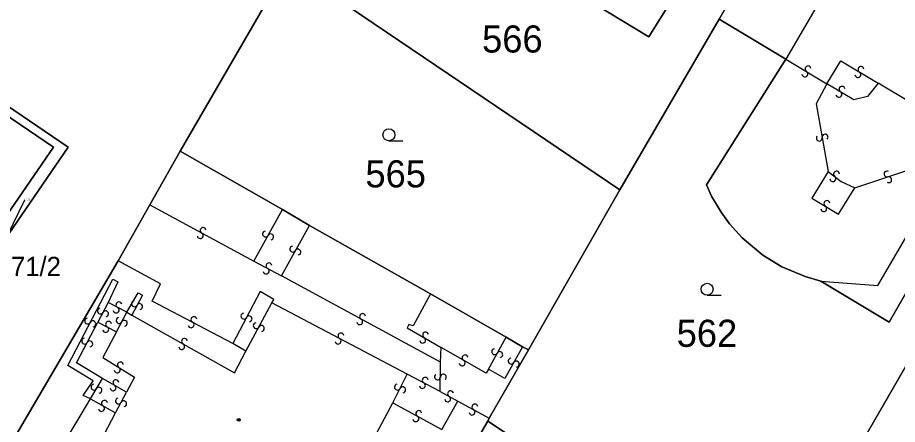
# Model space of a CAD drawing. Extents: x -600309 to -598967, y -1161267 to -1160292.
# Drawn here: x -600223.2 to -600168.1, y -1160535.7 to -1160510.2 of the extents above; entities that cross this region are included whole.
import ezdxf

# ---------------------------------------------------------------- set-up
doc = ezdxf.new("R2010")
doc.units = 0
for name, color, linetype in [('Level 1', 7, 'Continuous'), ('Level 13', 7, 'Continuous'), ('Level 3', 7, 'Continuous'), ('Level 4', 7, 'Continuous'), ('Level 5', 7, 'Continuous'), ('Level 57', 7, 'Continuous'), ('Level 60', 7, 'Continuous')]:
    doc.layers.add(name, color=color, linetype=linetype)

msp = doc.modelspace()

# ---------------------------------------------------------------- linework, layer by layer
at = {"layer": 'Level 1'}
for points in [[(-600177.73, -1160507.61), (-600180.38, -1160506.1), (-600183.69, -1160511.45), (-600193.95, -1160505.24), (-600190.67, -1160499.78), (-600195.97, -1160496.61), (-600199.03, -1160494.74)], [(-600206.31, -1160506.97), (-600213.05, -1160518.61)], [(-600206.31, -1160506.97), (-600185.5, -1160521.04)], [(-600179.29, -1160510.34), (-600177.73, -1160507.61)], [(-600185.5, -1160521.04), (-600179.29, -1160510.34)], [(-600179.29, -1160510.34), (-600175.1, -1160512.85)], [(-600175.1, -1160512.85), (-600180.08, -1160520.72), (-600179.76, -1160521.43), (-600179.17, -1160522.45), (-600178.63, -1160523.17), (-600177.85, -1160524.04), (-600176.55, -1160525.13), (-600175.36, -1160525.86), (-600173.89, -1160526.48), (-600172.91, -1160526.76)], [(-600226.37, -1160514.09), (-600220.07, -1160518.37), (-600226.72, -1160528.04), (-600227.37, -1160527.63)], [(-600227.37, -1160527.63), (-600221, -1160518.37), (-600226.7, -1160514.5)], [(-600172.91, -1160526.76), (-600168.64, -1160529.34), (-600162.42, -1160518.49)], [(-600213.05, -1160518.61), (-600214.96, -1160521.99)], [(-600213.05, -1160518.61), (-600206.64, -1160522.28)], [(-600160.4, -1160519.65), (-600179.69, -1160553.04), (-600183.76, -1160560.05)], [(-600191.24, -1160531.07), (-600185.5, -1160521.04)], [(-600214.96, -1160521.99), (-600216.95, -1160525.49)], [(-600206.64, -1160522.28), (-600204.96, -1160523.27)], [(-600204.96, -1160523.27), (-600197.38, -1160527.56)], [(-600216.95, -1160525.49), (-600226.2, -1160541.24), (-600226.4, -1160541.57)], [(-600197.38, -1160527.56), (-600192.64, -1160530.28)], [(-600192.64, -1160530.28), (-600191.61, -1160530.88)], [(-600193.69, -1160535.34), (-600191.24, -1160531.07)], [(-600191.61, -1160530.88), (-600191.24, -1160531.07)], [(-600205.72, -1160555.81), (-600205.51, -1160555.54), (-600193.78, -1160535.53)], [(-600193.78, -1160535.53), (-600193.69, -1160535.34)], [(-600193.78, -1160535.53), (-600178.8, -1160545.49), (-600190.16, -1160566.3), (-600190.33, -1160566.62)]]:
    msp.add_lwpolyline(points, dxfattribs=at)
at = {"layer": 'Level 13'}
for centre, start, end in [((-600173.723, -1160513.463), 6.3432, 238.4412), ((-600170.404, -1160513.503), 6.481, 238.579), ((-600173.916, -1160513.777), 186.1287, 58.7187), ((-600170.595, -1160513.818), 186.2666, 58.8566), ((-600171.595, -1160514.742), 6.443, 239.033), ((-600171.786, -1160515.058), 186.6574, 58.7554), ((-600173.011, -1160517.801), 137.0583, 9.6483), ((-600172.648, -1160517.74), 317.2728, 189.3708), ((-600171.936, -1160520.055), 359.8379, 231.9359), ((-600168.777, -1160520.054), 55.766, 287.864), ((-600172.163, -1160520.345), 179.6235, 52.2135), ((-600168.663, -1160520.405), 235.5515, 108.1415), ((-600172.544, -1160521.903), 6.3589, 238.4568), ((-600172.736, -1160522.217), 186.1444, 58.7344), ((-600211.621, -1160523.589), 8.9724, 241.0703), ((-600211.798, -1160523.912), 188.7579, 61.3479), ((-600207.71, -1160523.808), 98.1077, 330.2057), ((-600207.39, -1160523.991), 277.8932, 150.4833), ((-600206.001, -1160524.759), 98.3952, 330.4932), ((-600205.679, -1160524.94), 278.1807, 150.7707), ((-600207.492, -1160525.808), 9.5057, 241.6037), ((-600207.667, -1160526.132), 189.2913, 61.8813), ((-600217.065, -1160528.574), 190.4206, 62.5186), ((-600216.896, -1160528.246), 10.2061, 242.7961), ((-600215.922, -1160528.183), 99.1566, 331.7466), ((-600215.598, -1160528.358), 279.3711, 151.4691), ((-600218.053, -1160528.634), 99.4772, 332.0672), ((-600217.727, -1160528.807), 279.6917, 151.7897), ((-600209.063, -1160528.954), 99.407, 331.997), ((-600208.738, -1160529.127), 279.6215, 151.7195), ((-600201.631, -1160528.979), 8.6284, 241.2184), ((-600218.853, -1160529.263), 99.8816, 331.9796), ((-600218.527, -1160529.436), 279.6671, 152.2571), ((-600217.544, -1160529.467), 10.0229, 242.1209), ((-600216.881, -1160529.231), 98.9601, 331.0581), ((-600216.558, -1160529.408), 278.7456, 151.3356), ((-600212.367, -1160529.502), 189.5955, 61.6935), ((-600212.194, -1160529.178), 9.381, 241.971), ((-600208.292, -1160529.551), 99.027, 331.125), ((-600201.81, -1160529.301), 188.8429, 60.9409), ((-600217.715, -1160529.793), 189.8084, 62.3984), ((-600207.968, -1160529.728), 278.8126, 151.4026), ((-600202.983, -1160530.198), 9.3635, 241.9535), ((-600197.677, -1160530.141), 7.4839, 239.5819), ((-600219.042, -1160530.522), 99.5681, 331.6661), ((-600218.718, -1160530.697), 279.3536, 151.9436), ((-600212.779, -1160530.54), 8.1673, 240.2653), ((-600203.158, -1160530.522), 189.578, 61.676), ((-600197.862, -1160530.459), 187.2694, 59.8594), ((-600212.961, -1160530.86), 187.9528, 60.5428), ((-600193.351, -1160531.179), 98.4405, 330.5385), ((-600195.208, -1160531.571), 7.3476, 239.9376), ((-600193.029, -1160531.36), 278.226, 150.816), ((-600192.32, -1160531.779), 97.883, 330.473), ((-600216.998, -1160532.326), 185.2306, 57.8206), ((-600216.801, -1160532.014), 5.4451, 237.5431), ((-600195.393, -1160531.889), 187.562, 59.66), ((-600192, -1160531.962), 278.0975, 150.1955), ((-600197.704, -1160532.978), 9.3883, 241.9783), ((-600196.934, -1160532.766), 126.7466, 358.8446), ((-600196.566, -1160532.773), 306.5321, 179.1221), ((-600218.457, -1160533.404), 96.4754, 328.5734), ((-600217.262, -1160533.45), 187.834, 59.9319), ((-600217.079, -1160533.13), 7.6195, 240.2095), ((-600199.444, -1160533.405), 100.4249, 332.5229), ((-600197.877, -1160533.302), 189.6028, 61.7008), ((-600218.142, -1160533.595), 276.2609, 148.8509), ((-600199.116, -1160533.574), 280.2104, 152.8004), ((-600196.12, -1160533.819), 8.7623, 240.8603), ((-600217.798, -1160534.42), 7.9806, 240.0786), ((-600216.923, -1160534.274), 99.9396, 332.0376), ((-600216.597, -1160534.446), 279.7252, 152.3152), ((-600196.299, -1160534.141), 188.5478, 61.1378), ((-600194.591, -1160534.648), 9.0893, 241.1873), ((-600217.981, -1160534.74), 187.7661, 60.3561), ((-600198.11, -1160535.059), 8.7623, 240.8603), ((-600194.768, -1160534.972), 188.8749, 61.4649), ((-600198.289, -1160535.381), 188.5478, 61.1378)]:
    msp.add_arc(centre, 0.184, start, end, dxfattribs=at)
at = {"layer": 'Level 3'}
for points in [[(-600170.69, -1160505.26), (-600175.1, -1160512.85)], [(-600175.1, -1160512.85), (-600172.54, -1160514.39)], [(-600172.54, -1160514.39), (-600171.67, -1160512.96), (-600169.33, -1160514.36)], [(-600172.54, -1160514.39), (-600173.2, -1160515.65), (-600172.46, -1160519.89)], [(-600169.33, -1160514.36), (-600169.99, -1160515.19), (-600170.84, -1160515.4), (-600172.54, -1160514.39)], [(-600165.07, -1160516.9), (-600169.33, -1160514.36)], [(-600170.78, -1160520.91), (-600166.66, -1160519.54), (-600165.07, -1160516.9)], [(-600172.91, -1160526.76), (-600169.35, -1160527.03), (-600163.86, -1160517.63)], [(-600172.46, -1160519.89), (-600173.48, -1160521.56), (-600171.8, -1160522.57), (-600170.78, -1160520.91)], [(-600172.46, -1160519.89), (-600171.64, -1160520.52), (-600170.78, -1160520.91)], [(-600214.96, -1160521.99), (-600208.45, -1160525.51)], [(-600208.45, -1160525.51), (-600206.64, -1160522.28)], [(-600206.71, -1160526.43), (-600204.96, -1160523.27)], [(-600209.75, -1160530.67), (-600214.8, -1160528.01), (-600214.28, -1160526.94), (-600216.95, -1160525.49)], [(-600208.45, -1160525.51), (-600206.71, -1160526.43)], [(-600218.68, -1160534.13), (-600219.14, -1160533.92), (-600218.51, -1160533.02), (-600220.09, -1160532.05), (-600217.28, -1160526.65), (-600216.96, -1160526.8), (-600217.57, -1160528.11)], [(-600196.74, -1160531.85), (-600206.71, -1160526.43)], [(-600216.39, -1160528.71), (-600215.68, -1160527.5), (-600215.42, -1160527.64), (-600216.09, -1160528.9)], [(-600207.31, -1160528.12), (-600207.19, -1160527.92), (-600208.04, -1160527.42), (-600209.75, -1160530.67)], [(-600197.38, -1160527.56), (-600198.46, -1160529.56), (-600198.73, -1160529.48), (-600198.84, -1160529.69), (-600196.7, -1160530.92)], [(-600217.57, -1160528.11), (-600218.21, -1160529.33)], [(-600216.39, -1160528.71), (-600217.57, -1160528.11)], [(-600208.95, -1160531.16), (-600207.31, -1160528.12)], [(-600198.83, -1160532.59), (-600207.31, -1160528.12)], [(-600217.05, -1160529.93), (-600216.39, -1160528.71)], [(-600216.39, -1160528.71), (-600216.09, -1160528.9)], [(-600216.09, -1160528.9), (-600209.65, -1160532.5), (-600208.95, -1160531.16)], [(-600217.92, -1160532.86), (-600219.56, -1160531.89), (-600218.21, -1160529.33)], [(-600218.21, -1160529.33), (-600217.05, -1160529.93)], [(-600217.05, -1160529.93), (-600217.9, -1160531.55), (-600215.91, -1160532.79), (-600216.42, -1160533.71)], [(-600193.74, -1160532.27), (-600192.64, -1160530.28)], [(-600208.95, -1160531.16), (-600209.75, -1160530.67)], [(-600196.74, -1160531.85), (-600196.7, -1160530.92)], [(-600193.74, -1160532.27), (-600193.89, -1160532.53), (-600196.7, -1160530.92)], [(-600191.61, -1160530.88), (-600192.72, -1160532.86), (-600193.74, -1160532.27)], [(-600196.76, -1160533.68), (-600196.74, -1160531.85)], [(-600199.74, -1160534.38), (-600198.83, -1160532.59)], [(-600196.76, -1160533.68), (-600198.83, -1160532.59)], [(-600218.68, -1160534.13), (-600217.92, -1160532.86)], [(-600216.42, -1160533.71), (-600217.92, -1160532.86)], [(-600217.1, -1160535.02), (-600216.42, -1160533.71)], [(-600196.76, -1160533.68), (-600195.66, -1160534.28)], [(-600223.04, -1160541.45), (-600218.68, -1160534.13)], [(-600218.68, -1160534.13), (-600217.1, -1160535.02)], [(-600210.78, -1160545.22), (-600206.65, -1160547.37), (-600199.74, -1160534.38)], [(-600199.74, -1160534.38), (-600196.66, -1160536.06), (-600195.66, -1160534.28)], [(-600195.66, -1160534.28), (-600193.69, -1160535.34)], [(-600219.77, -1160540.13), (-600217.1, -1160535.02)]]:
    msp.add_lwpolyline(points, dxfattribs=at)
at = {"layer": 'Level 5'}
for p, q in [((-600199.98, -1160517.97), (-600199.105, -1160517.97)), ((-600180.04, -1160527.65), (-600179.165, -1160527.65))]:
    msp.add_line(p, q, dxfattribs=at)
for centre, radius in [((-600199.98, -1160517.595), 0.375), ((-600180.04, -1160527.275), 0.375), ((-600209.39, -1160535.45), 0.09), ((-600209.39, -1160535.45), 0.0521)]:
    msp.add_circle(centre, radius, dxfattribs=at)
at = {"layer": 'Level 57'}
for p, q in [((-600222.8, -1160521.69), (-600223.221, -1160522.547)), ((-600223.221, -1160522.547), (-600224.544, -1160525.24))]:
    msp.add_line(p, q, dxfattribs=at)
at = {"layer": 'Level 60'}
for points in [[(-600245.81, -1160477.42), (-600206.31, -1160506.97), (-600213.05, -1160518.61), (-600214.96, -1160521.99), (-600216.95, -1160525.49), (-600226.2, -1160541.24)], [(-600162.42, -1160518.49), (-600168.64, -1160529.34), (-600172.91, -1160526.76), (-600173.89, -1160526.48), (-600175.36, -1160525.86), (-600176.55, -1160525.13), (-600177.85, -1160524.04), (-600178.63, -1160523.17), (-600179.17, -1160522.45), (-600179.76, -1160521.43), (-600180.08, -1160520.72), (-600175.1, -1160512.85), (-600179.29, -1160510.34), (-600177.73, -1160507.61), (-600177.08, -1160506.48), (-600176.41, -1160505.29), (-600174.84, -1160502.56), (-600174.23, -1160501.58), (-600172.6, -1160499.01), (-600171.8, -1160497.74), (-600170.86, -1160496.25), (-600168.59, -1160492.65), (-600166.24, -1160494.77)], [(-600180.38, -1160506.1), (-600183.69, -1160511.45), (-600193.95, -1160505.24)], [(-600178.8, -1160545.49), (-600193.78, -1160535.53), (-600193.69, -1160535.34), (-600191.24, -1160531.07), (-600185.5, -1160521.04), (-600179.29, -1160510.34), (-600175.1, -1160512.85), (-600180.08, -1160520.72), (-600179.76, -1160521.43), (-600179.17, -1160522.45), (-600178.63, -1160523.17), (-600177.85, -1160524.04), (-600176.55, -1160525.13), (-600175.36, -1160525.86), (-600173.89, -1160526.48), (-600172.91, -1160526.76), (-600168.64, -1160529.34), (-600162.42, -1160518.49)], [(-600226.72, -1160528.04), (-600220.07, -1160518.37), (-600226.37, -1160514.09)], [(-600160.4, -1160519.65), (-600179.69, -1160553.04)]]:
    msp.add_lwpolyline(points, dxfattribs=at)
for points in [[(-600177.73, -1160507.61), (-600179.29, -1160510.34), (-600185.5, -1160521.04), (-600206.31, -1160506.97), (-600204.41, -1160503.77), (-600201.1, -1160498.22), (-600199.03, -1160494.74), (-600195.97, -1160496.61), (-600190.67, -1160499.78), (-600193.95, -1160505.24), (-600183.69, -1160511.45), (-600180.38, -1160506.1)], [(-600185.5, -1160521.04), (-600191.24, -1160531.07), (-600191.61, -1160530.88), (-600192.64, -1160530.28), (-600197.38, -1160527.56), (-600204.96, -1160523.27), (-600206.64, -1160522.28), (-600213.05, -1160518.61), (-600206.31, -1160506.97)], [(-600228.9, -1160513.02), (-600226.7, -1160514.5), (-600221, -1160518.37), (-600227.37, -1160527.63), (-600227.81, -1160528.27), (-600227.98, -1160528.51), (-600229.34, -1160527.61), (-600230.61, -1160526.77), (-600241.58, -1160519.3), (-600241.38, -1160519.05), (-600240.96, -1160518.49), (-600242.02, -1160517.81), (-600241.85, -1160517.59), (-600241.39, -1160516.9), (-600235.27, -1160508.77)], [(-600226.7, -1160514.5), (-600226.37, -1160514.09), (-600220.07, -1160518.37), (-600226.72, -1160528.04), (-600227.37, -1160527.63), (-600221, -1160518.37)], [(-600205.51, -1160555.54), (-600205.72, -1160555.81), (-600213.53, -1160550.43), (-600218.66, -1160546.9), (-600222.28, -1160544.4), (-600224.01, -1160543.19), (-600226.4, -1160541.57), (-600226.2, -1160541.24), (-600216.95, -1160525.49), (-600214.96, -1160521.99), (-600213.05, -1160518.61), (-600206.64, -1160522.28), (-600204.96, -1160523.27), (-600197.38, -1160527.56), (-600192.64, -1160530.28), (-600191.61, -1160530.88), (-600191.24, -1160531.07), (-600193.69, -1160535.34), (-600193.78, -1160535.53)], [(-600173.19, -1160578.28), (-600171.7, -1160576.09), (-600171.9, -1160575.95), (-600170.28, -1160573.64), (-600170.49, -1160573.5), (-600168.86, -1160571.15), (-600183.76, -1160560.05), (-600179.69, -1160553.04), (-600160.4, -1160519.65), (-600159.76, -1160518.55), (-600157.08, -1160519.92), (-600156.34, -1160520.3), (-600163.03, -1160531.9), (-600166.26, -1160537.45), (-600151.75, -1160547.95), (-600156.87, -1160556.91), (-600170.23, -1160579.89), (-600170.41, -1160580.17)], [(-600205.72, -1160555.81), (-600205.51, -1160555.54), (-600193.78, -1160535.53), (-600178.8, -1160545.49), (-600190.16, -1160566.3), (-600190.33, -1160566.62)]]:
    msp.add_lwpolyline(points, close=True, dxfattribs=at)

# ---------------------------------------------------------------- texts
at = {"layer": 'Level 4'}
for s, height, p in [('566', 1.7, (-600194.14, -1160512.44)), ('565', 1.7, (-600201.45, -1160520.89)), ('571/2', 0.1, (-600222.8, -1160521.69)), ('562', 1.7, (-600181.95, -1160530.88))]:
    msp.add_text(s, height=height, dxfattribs=at).set_placement(p)
at = {"layer": 'Level 57'}
msp.add_text('571/2', height=1.2, dxfattribs=at).set_placement((-600224.544, -1160526.44))

doc.saveas('drawing.dxf')
